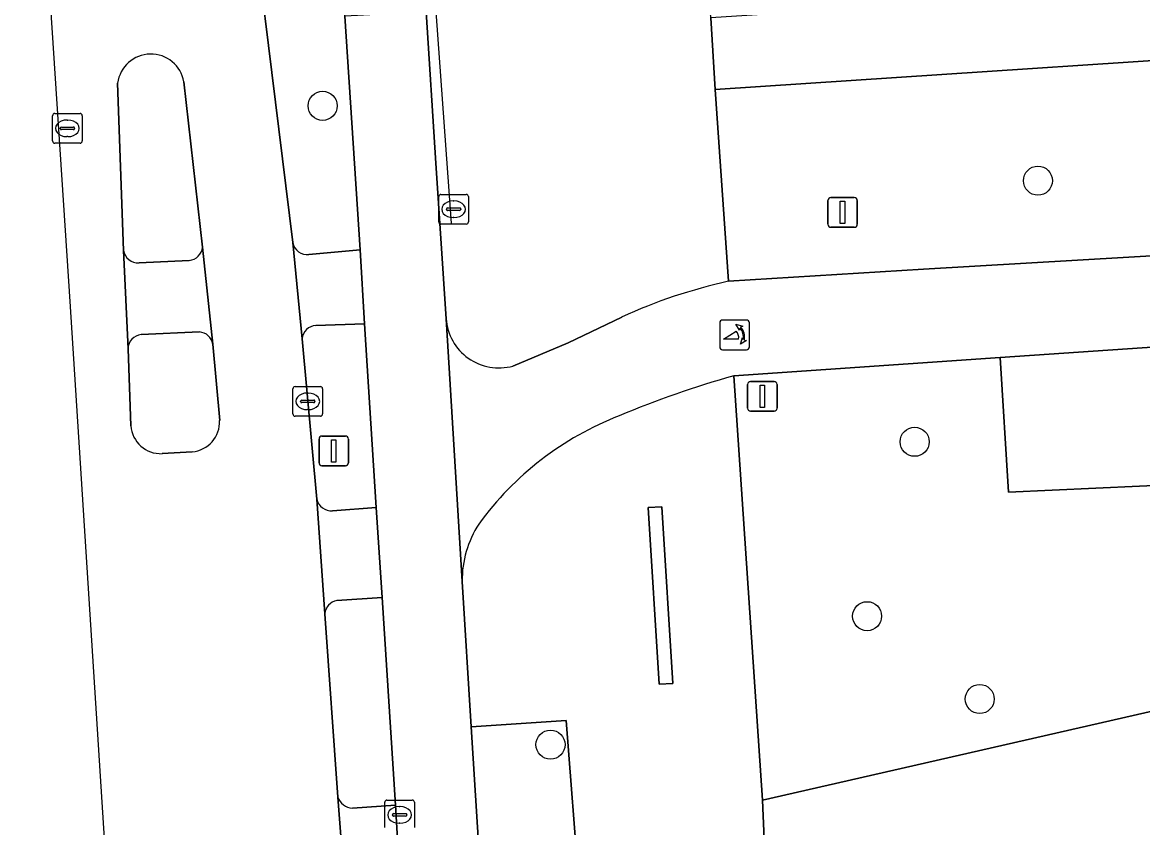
# Model space of a CAD drawing. Extents: x 160732 to 162107, y 387428 to 388479.
# Drawn here: x 160748.45 to 160786.19, y 388038.77 to 388065.89 of the extents above; entities that cross this region are included whole.
import ezdxf

# ---------------------------------------------------------------- set-up
doc = ezdxf.new("R2010")
doc.units = 0
for name, color, linetype in [('IMGEO_Berm_groen', 7, 'Continuous'), ('IMGEO_Boom', 7, 'Continuous'), ('IMGEO_Brandkraan', 7, 'Continuous'), ('IMGEO_Fietspad_gesloten', 7, 'Continuous'), ('IMGEO_Fietspad_open', 7, 'Continuous'), ('IMGEO_Groenvoorziening', 7, 'Continuous'), ('IMGEO_Hek', 7, 'Continuous'), ('IMGEO_Kolk', 7, 'Continuous'), ('IMGEO_Lichtmast', 7, 'Continuous'), ('IMGEO_Muur', 7, 'Continuous'), ('IMGEO_Poller', 7, 'Continuous'), ('IMGEO_Rijbaan_lokaal_gesloten', 7, 'Continuous'), ('IMGEO_Rioolput', 7, 'Continuous'), ('IMGEO_Verkeersbordpaal', 7, 'Continuous'), ('IMGEO_Verkeerseiland_gesloten', 7, 'Continuous'), ('IMGEO_Verkeerseiland_open', 7, 'Continuous'), ('IMGEO_Voetpad_gesloten', 7, 'Continuous'), ('IMGEO_Voetpad_open', 7, 'Continuous')]:
    doc.layers.add(name, color=color, linetype=linetype)

msp = doc.modelspace()

# ---------------------------------------------------------------- linework, layer by layer
at = {"layer": 'IMGEO_Berm_groen'}
msp.add_lwpolyline([(160838.245, 388068.084), (160794.868, 388065.155), (160771.797, 388063.633), (160772.246, 388057.173), (160778.81, 388057.58), (160840.116, 388061.165)], dxfattribs=at)
at = {"layer": 'IMGEO_Boom'}
for centre in [(160758.567, 388063.082), (160782.667, 388060.561), (160778.513, 388051.767), (160776.911, 388045.893), (160780.706, 388043.103), (160766.244, 388041.566)]:
    msp.add_circle(centre, 0.489, dxfattribs=at)
at = {"layer": 'IMGEO_Brandkraan'}
for p, q in [((160762.479, 388059.172), (160762.479, 388060.024)), ((160762.554, 388060.098), (160763.406, 388060.098)), ((160763.48, 388060.024), (160763.48, 388059.172)), ((160762.738, 388059.592), (160762.738, 388059.604)), ((160763.176, 388059.555), (160762.778, 388059.555)), ((160762.781, 388059.641), (160763.179, 388059.641)), ((160762.967, 388059.878), (160762.992, 388059.878)), ((160763.222, 388059.604), (160763.222, 388059.592)), ((160762.99, 388059.318), (160762.965, 388059.318)), ((160763.406, 388059.098), (160762.554, 388059.098))]:
    msp.add_line(p, q, dxfattribs=at)
for points in [[(160762.479, 388059.172), (160762.479, 388060.024)], [(160762.554, 388060.098), (160763.406, 388060.098)], [(160763.48, 388060.024), (160763.48, 388059.172)], [(160763.406, 388059.098), (160762.554, 388059.098)]]:
    msp.add_lwpolyline(points, dxfattribs=at)
for centre, radius, start, end in [((160762.556, 388060.022), 0.0765, 91.552, 178.448), ((160762.556, 388060.022), 0.0765, 91.552, 178.448), ((160763.404, 388060.022), 0.0765, 1.552, 88.448), ((160763.404, 388060.022), 0.0765, 1.552, 88.448), ((160762.778, 388059.601), 0.0403, 85.8775, 175.7526), ((160762.775, 388059.591), 0.0366, 178.938, 274.7102), ((160763.179, 388059.598), 0.043, 264.8664, 352.4533), ((160763.183, 388059.603), 0.0386, 1.7309, 96.639), ((160762.556, 388059.174), 0.0765, 181.552, 268.448), ((160762.556, 388059.174), 0.0765, 181.552, 268.448), ((160763.404, 388059.174), 0.0765, 271.552, 358.448), ((160763.404, 388059.174), 0.0765, 271.552, 358.448)]:
    msp.add_arc(centre, radius, start, end, dxfattribs=at)
for centre, major_axis, ratio, start_param, end_param in [((160762.966, 388059.598), (-0.387, 0.002), 0.722429, 4.712389, 7.853982), ((160762.991, 388059.598), (-0.39, 0.002), 0.717154, 1.570796, 4.712389)]:
    msp.add_ellipse(centre, major_axis=major_axis, ratio=ratio, start_param=start_param, end_param=end_param, dxfattribs=at)
at = {"layer": 'IMGEO_Fietspad_gesloten'}
for points in [[(160762.725, 388055.912), (160762.383, 388061.146), (160762.052, 388066.249), (160759.32, 388066.098), (160759.833, 388058.227), (160759.978, 388055.744), (160760.375, 388049.556), (160760.571, 388046.524), (160761.023, 388039.526), (160761.202, 388036.473), (160761.454, 388032.495), (160764.226, 388032.702), (160764.11, 388033.807), (160764.077, 388034.186), (160763.933, 388036.477), (160763.575, 388042.169), (160763.268, 388047.062)], [(160769.905, 388043.6), (160769.533, 388049.551), (160769.993, 388049.58), (160770.365, 388043.629)]]:
    msp.add_lwpolyline(points, close=True, dxfattribs=at)
for points in [[(160840.116, 388061.165), (160778.81, 388057.58), (160772.246, 388057.173)], [(160772.418, 388053.986), (160781.397, 388054.602), (160788.823, 388055.111), (160812.287, 388056.721), (160817.669, 388057.033), (160831.483, 388057.833), (160836.086, 388058.083)], [(160762.725, 388055.912), (160763.268, 388047.062)], [(160768.642, 388055.966), (160766.84, 388055.103), (160764.978, 388054.317)], [(160786.004, 387793.982), (160785.835, 387796.449), (160785.14, 387807.414), (160782.554, 387849.903), (160772.814, 388000), (160770.609, 388033.989), (160770.417, 388036.928), (160773.499, 388037.066), (160773.388, 388039.695), (160772.418, 388053.986)], [(160763.268, 388047.062), (160763.575, 388042.169), (160766.768, 388042.382), (160767.211, 388036.745), (160768.061, 388025.434), (160768.248, 388023.022), (160770.817, 387982.821)]]:
    msp.add_lwpolyline(points, dxfattribs=at)
for centre, radius, start, end in [((160776.068, 388039.776), 17.812, 102.3914, 114.6406), ((160764.509, 388056.044), 1.789, 184.2166, 285.1906), ((160781.185, 388022.689), 32.502, 105.6496, 112.8603), ((160781.185, 388022.689), 32.502, 105.6496, 112.8603), ((160772.332, 388042.852), 10.489, 111.084, 144.1457), ((160772.332, 388042.852), 10.489, 111.084, 144.1457), ((160766.734, 388047.101), 3.467, 146.8802, 180.6427), ((160766.734, 388047.101), 3.467, 146.8802, 180.6427)]:
    msp.add_arc(centre, radius, start, end, dxfattribs=at)
at = {"layer": 'IMGEO_Fietspad_open'}
for points in [[(160758.367, 388049.838), (160758.641, 388045.977)], [(160759.046, 388046.42), (160760.571, 388046.524), (160760.375, 388049.556), (160758.899, 388049.442)], [(160759.08, 388039.801), (160759.367, 388035.991)], [(160759.777, 388036.407), (160761.202, 388036.473), (160761.023, 388039.526), (160759.57, 388039.427)]]:
    msp.add_lwpolyline(points, dxfattribs=at)
for centre, radius, start, end in [((160758.865, 388049.952), 0.511, 192.8782, 273.7967), ((160759.137, 388045.93), 0.498, 100.5268, 174.6048), ((160759.593, 388039.965), 0.538, 197.7055, 267.5881)]:
    msp.add_arc(centre, radius, start, end, dxfattribs=at)
at = {"layer": 'IMGEO_Groenvoorziening'}
for points in [[(160758.104, 388058.071), (160759.833, 388058.227), (160759.32, 388066.098), (160758.039, 388085.738)], [(160754.541, 388082.023), (160755.682, 388073.673), (160757.563, 388058.474)], [(160789.597, 388052.788), (160788.921, 388052.742), (160789.03, 388050.403), (160781.677, 388050.066), (160781.397, 388054.602), (160772.418, 388053.986), (160773.388, 388039.695), (160792.906, 388044.151)], [(160792.906, 388044.151), (160773.388, 388039.695), (160773.499, 388037.066), (160770.417, 388036.928), (160770.609, 388033.989), (160772.814, 388000), (160782.554, 387849.903), (160785.14, 387807.414), (160785.835, 387796.449), (160792.972, 387796.854), (160820.028, 387798.4), (160842.863, 387799.764), (160854.715, 387800.466), (160860.437, 387800.637), (160860.183, 387802.298), (160861.348, 387803.724), (160862.871, 387803.535), (160867.876, 387805.321)]]:
    msp.add_lwpolyline(points, dxfattribs=at)
msp.add_lwpolyline([(160763.575, 388042.169), (160763.933, 388036.477), (160764.077, 388034.186), (160764.11, 388033.807), (160764.226, 388032.702), (160764.742, 388025.245), (160768.061, 388025.434), (160767.211, 388036.745), (160766.768, 388042.382)], close=True, dxfattribs=at)
msp.add_arc((160758.056, 388058.571), 0.502, 191.1324, 275.5015, dxfattribs=at)
at = {"layer": 'IMGEO_Hek'}
msp.add_lwpolyline([(160762.906, 388059.133), (160762.374, 388066.567)], dxfattribs=at)
at = {"layer": 'IMGEO_Kolk'}
for p, q in [((160757.566, 388052.703), (160757.566, 388053.555)), ((160757.641, 388053.629), (160758.493, 388053.629)), ((160758.567, 388053.555), (160758.567, 388052.703)), ((160757.825, 388053.123), (160757.825, 388053.135)), ((160757.868, 388053.172), (160758.266, 388053.172)), ((160758.054, 388053.409), (160758.079, 388053.409)), ((160758.309, 388053.135), (160758.309, 388053.123)), ((160758.263, 388053.086), (160757.865, 388053.086)), ((160758.077, 388052.849), (160758.052, 388052.849)), ((160758.493, 388052.629), (160757.641, 388052.629))]:
    msp.add_line(p, q, dxfattribs=at)
for points in [[(160757.566, 388052.703), (160757.566, 388053.555)], [(160757.641, 388053.629), (160758.493, 388053.629)], [(160758.567, 388053.555), (160758.567, 388052.703)], [(160758.493, 388052.629), (160757.641, 388052.629)]]:
    msp.add_lwpolyline(points, dxfattribs=at)
for centre, radius, start, end in [((160757.643, 388053.553), 0.0765, 91.552, 178.448), ((160757.643, 388053.553), 0.0765, 91.552, 178.448), ((160758.491, 388053.553), 0.0765, 1.552, 88.448), ((160758.491, 388053.553), 0.0765, 1.552, 88.448), ((160757.865, 388053.132), 0.0403, 85.8775, 175.7526), ((160757.862, 388053.122), 0.0366, 178.938, 274.7102), ((160758.266, 388053.129), 0.043, 264.8664, 352.4533), ((160758.27, 388053.134), 0.0386, 1.7309, 96.639), ((160757.643, 388052.705), 0.0765, 181.552, 268.448), ((160757.643, 388052.705), 0.0765, 181.552, 268.448), ((160758.491, 388052.705), 0.0765, 271.552, 358.448), ((160758.491, 388052.705), 0.0765, 271.552, 358.448)]:
    msp.add_arc(centre, radius, start, end, dxfattribs=at)
for centre, major_axis, ratio, start_param, end_param in [((160758.053, 388053.129), (-0.387, 0.002), 0.722429, 4.712389, 7.853982), ((160758.078, 388053.129), (-0.39, 0.002), 0.717154, 1.570796, 4.712389)]:
    msp.add_ellipse(centre, major_axis=major_axis, ratio=ratio, start_param=start_param, end_param=end_param, dxfattribs=at)
at = {"layer": 'IMGEO_Lichtmast'}
for p, q in [((160775.689, 388059.991), (160776.479, 388059.991)), ((160776.479, 388059.991), (160775.689, 388059.991)), ((160775.589, 388059.091), (160775.589, 388059.891)), ((160775.589, 388059.891), (160775.589, 388059.091)), ((160776.579, 388059.891), (160776.579, 388059.091)), ((160776.579, 388059.091), (160776.579, 388059.891)), ((160776.479, 388058.991), (160775.689, 388058.991)), ((160775.689, 388058.991), (160776.479, 388058.991)), ((160758.445, 388051.06), (160758.445, 388051.86)), ((160758.445, 388051.86), (160758.445, 388051.06)), ((160758.545, 388051.96), (160759.335, 388051.96)), ((160759.335, 388051.96), (160758.545, 388051.96)), ((160759.435, 388051.86), (160759.435, 388051.06)), ((160759.435, 388051.06), (160759.435, 388051.86)), ((160759.335, 388050.96), (160758.545, 388050.96)), ((160758.545, 388050.96), (160759.335, 388050.96))]:
    msp.add_line(p, q, dxfattribs=at)
for points in [[(160776.009, 388059.866), (160776.159, 388059.866), (160776.159, 388059.116), (160776.009, 388059.116), (160776.009, 388059.866)], [(160758.865, 388051.835), (160759.015, 388051.835), (160759.015, 388051.085), (160758.865, 388051.085), (160758.865, 388051.835)]]:
    msp.add_lwpolyline(points, dxfattribs=at)
for centre, start, end in [((160775.689, 388059.891), 90, 180), ((160775.689, 388059.891), 90, 180), ((160776.479, 388059.891), 0, 90), ((160776.479, 388059.891), 360, 90), ((160775.689, 388059.091), 180, 270), ((160775.689, 388059.091), 180, 270), ((160776.479, 388059.091), 270, 0), ((160776.479, 388059.091), 270, 0), ((160758.545, 388051.86), 90, 180), ((160758.545, 388051.86), 90, 180), ((160759.335, 388051.86), 0, 90), ((160759.335, 388051.86), 360, 90), ((160758.545, 388051.06), 180, 270), ((160758.545, 388051.06), 180, 270), ((160759.335, 388051.06), 270, 0), ((160759.335, 388051.06), 270, 0)]:
    msp.add_arc(centre, 0.1, start, end, dxfattribs=at)
at = {"layer": 'IMGEO_Muur'}
msp.add_lwpolyline([(160769.905, 388043.6), (160770.365, 388043.629), (160769.993, 388049.58), (160769.533, 388049.551)], close=True, dxfattribs=at)
at = {"layer": 'IMGEO_Poller'}
for p, q in [((160771.948, 388055.771), (160771.948, 388054.964)), ((160771.948, 388055.771), (160771.948, 388054.964)), ((160772.85, 388055.866), (160772.042, 388055.866)), ((160772.85, 388055.866), (160772.042, 388055.866)), ((160772.944, 388054.964), (160772.944, 388055.771)), ((160772.944, 388054.964), (160772.944, 388055.771)), ((160772.042, 388054.869), (160772.85, 388054.869)), ((160772.042, 388054.869), (160772.85, 388054.869))]:
    msp.add_line(p, q, dxfattribs=at)
for points in [[(160772.583, 388055.222), (160772.07, 388055.222), (160772.5, 388055.497)], [(160772.627, 388055.595), (160772.615, 388055.522), (160772.49, 388055.727)], [(160772.49, 388055.727), (160772.721, 388055.661), (160772.65, 388055.629)], [(160772.643, 388055.05), (160772.709, 388055.281), (160772.739, 388055.213)], [(160772.775, 388055.186), (160772.847, 388055.175), (160772.643, 388055.05)]]:
    msp.add_lwpolyline(points, dxfattribs=at)
for centre, radius, start, end in [((160772.042, 388055.771), 0.0946, 90, 180), ((160772.042, 388055.771), 0.0946, 90, 180), ((160772.85, 388055.771), 0.0946, 0, 90), ((160772.85, 388055.771), 0.0946, 0, 90), ((160772.255, 388055.272), 0.332, 351.3247, 42.4854), ((160772.269, 388055.282), 0.476, 351.7527, 41.1691), ((160772.269, 388055.282), 0.516, 349.3569, 42.2912), ((160772.042, 388054.964), 0.0946, 180, 270), ((160772.042, 388054.964), 0.0946, 180, 270), ((160772.85, 388054.964), 0.0946, 270, 0), ((160772.85, 388054.964), 0.0946, 270, 0)]:
    msp.add_arc(centre, radius, start, end, dxfattribs=at)
at = {"layer": 'IMGEO_Rijbaan_lokaal_gesloten'}
for points in [[(160760.579, 388014.176), (160760.296, 388022.132), (160760.1, 388025.36), (160759.61, 388032.46), (160759.367, 388035.991), (160759.08, 388039.801), (160758.641, 388045.977), (160758.367, 388049.838), (160757.873, 388055.239), (160757.563, 388058.474), (160755.682, 388073.673), (160754.541, 388082.023), (160754.378, 388083.355), (160748.734, 388171.139)], [(160748.451, 388080.742), (160750.048, 388056.496), (160751.038, 388041.036), (160752.867, 388012.461), (160752.868, 388012.458), (160753.548, 388008.421), (160759.662, 387913.216), (160765.198, 387913.607), (160760.054, 387993.374), (160760.344, 387999.65)], [(160752.106, 388052.308), (160752.01, 388054.899), (160751.86, 388058.215), (160751.659, 388063.846)], [(160753.892, 388063.888), (160754.522, 388058.321), (160754.872, 388055.056), (160755.098, 388052.485)], [(160754.169, 388051.425), (160753.158, 388051.367)]]:
    msp.add_lwpolyline(points, dxfattribs=at)
for centre, radius, start, end in [((160752.779, 388063.698), 1.129, 9.6972, 172.4579), ((160754.072, 388052.447), 1.026, 275.3976, 2.1388), ((160753.119, 388052.382), 1.016, 184.1984, 272.1772)]:
    msp.add_arc(centre, radius, start, end, dxfattribs=at)
at = {"layer": 'IMGEO_Rioolput'}
for p, q in [((160749.467, 388061.898), (160749.467, 388062.75)), ((160749.542, 388062.824), (160750.394, 388062.824)), ((160749.955, 388062.604), (160749.98, 388062.604)), ((160750.468, 388062.75), (160750.468, 388061.898)), ((160749.726, 388062.318), (160749.726, 388062.33)), ((160750.164, 388062.281), (160749.766, 388062.281)), ((160749.769, 388062.367), (160750.167, 388062.367)), ((160750.21, 388062.33), (160750.21, 388062.318)), ((160750.394, 388061.824), (160749.542, 388061.824)), ((160749.978, 388062.044), (160749.953, 388062.044)), ((160760.66, 388038.773), (160760.66, 388039.625)), ((160760.735, 388039.699), (160761.587, 388039.699)), ((160761.661, 388039.625), (160761.661, 388038.773)), ((160760.919, 388039.193), (160760.919, 388039.205)), ((160761.357, 388039.156), (160760.959, 388039.156)), ((160760.962, 388039.242), (160761.36, 388039.242)), ((160761.148, 388039.479), (160761.173, 388039.479)), ((160761.403, 388039.205), (160761.403, 388039.193)), ((160761.171, 388038.919), (160761.146, 388038.919))]:
    msp.add_line(p, q, dxfattribs=at)
for points in [[(160749.467, 388061.898), (160749.467, 388062.75)], [(160749.542, 388062.824), (160750.394, 388062.824)], [(160750.468, 388062.75), (160750.468, 388061.898)], [(160750.394, 388061.824), (160749.542, 388061.824)], [(160760.66, 388038.773), (160760.66, 388039.625)], [(160760.735, 388039.699), (160761.587, 388039.699)], [(160761.661, 388039.625), (160761.661, 388038.773)]]:
    msp.add_lwpolyline(points, dxfattribs=at)
for centre, radius, start, end in [((160749.544, 388062.748), 0.0765, 91.552, 178.448), ((160749.544, 388062.748), 0.0765, 91.552, 178.448), ((160750.392, 388062.748), 0.0765, 1.552, 88.448), ((160750.392, 388062.748), 0.0765, 1.552, 88.448), ((160749.766, 388062.327), 0.0403, 85.8775, 175.7526), ((160749.763, 388062.317), 0.0366, 178.938, 274.7102), ((160750.167, 388062.324), 0.043, 264.8664, 352.4533), ((160750.171, 388062.329), 0.0386, 1.7309, 96.639), ((160749.544, 388061.9), 0.0765, 181.552, 268.448), ((160749.544, 388061.9), 0.0765, 181.552, 268.448), ((160750.392, 388061.9), 0.0765, 271.552, 358.448), ((160750.392, 388061.9), 0.0765, 271.552, 358.448), ((160760.737, 388039.623), 0.0765, 91.552, 178.448), ((160760.737, 388039.623), 0.0765, 91.552, 178.448), ((160761.585, 388039.623), 0.0765, 1.552, 88.448), ((160761.585, 388039.623), 0.0765, 1.552, 88.448), ((160760.959, 388039.202), 0.0403, 85.8775, 175.7526), ((160760.956, 388039.192), 0.0366, 178.938, 274.7102), ((160761.36, 388039.199), 0.043, 264.8664, 352.4533), ((160761.364, 388039.204), 0.0386, 1.7309, 96.639)]:
    msp.add_arc(centre, radius, start, end, dxfattribs=at)
for centre, major_axis, ratio, start_param, end_param in [((160749.954, 388062.324), (-0.387, 0.002), 0.722429, 4.712389, 7.853982), ((160749.979, 388062.324), (-0.39, 0.002), 0.717154, 1.570796, 4.712389), ((160761.147, 388039.199), (-0.387, 0.002), 0.722429, 4.712389, 7.853982), ((160761.172, 388039.199), (-0.39, 0.002), 0.717154, 1.570796, 4.712389)]:
    msp.add_ellipse(centre, major_axis=major_axis, ratio=ratio, start_param=start_param, end_param=end_param, dxfattribs=at)
at = {"layer": 'IMGEO_Verkeersbordpaal'}
for p, q in [((160772.887, 388052.897), (160772.887, 388053.697)), ((160772.887, 388053.697), (160772.887, 388052.897)), ((160772.987, 388053.797), (160773.777, 388053.797)), ((160773.777, 388053.797), (160772.987, 388053.797)), ((160773.877, 388053.697), (160773.877, 388052.897)), ((160773.877, 388052.897), (160773.877, 388053.697)), ((160773.777, 388052.797), (160772.987, 388052.797)), ((160772.987, 388052.797), (160773.777, 388052.797))]:
    msp.add_line(p, q, dxfattribs=at)
msp.add_lwpolyline([(160773.307, 388053.672), (160773.457, 388053.672), (160773.457, 388052.922), (160773.307, 388052.922), (160773.307, 388053.672)], dxfattribs=at)
for centre, start, end in [((160772.987, 388053.697), 90, 180), ((160772.987, 388053.697), 90, 180), ((160773.777, 388053.697), 0, 90), ((160773.777, 388053.697), 360, 90), ((160772.987, 388052.897), 180, 270), ((160772.987, 388052.897), 180, 270), ((160773.777, 388052.897), 270, 0), ((160773.777, 388052.897), 270, 0)]:
    msp.add_arc(centre, 0.1, start, end, dxfattribs=at)
at = {"layer": 'IMGEO_Verkeerseiland_gesloten'}
for points in [[(160751.659, 388063.846), (160751.86, 388058.215)], [(160754.522, 388058.321), (160753.892, 388063.888)], [(160752.384, 388057.794), (160754.071, 388057.874)], [(160754.419, 388055.466), (160752.457, 388055.375)], [(160755.098, 388052.485), (160754.872, 388055.056)], [(160752.01, 388054.899), (160752.106, 388052.308)], [(160753.158, 388051.367), (160754.169, 388051.425)]]:
    msp.add_lwpolyline(points, dxfattribs=at)
for centre, radius, start, end in [((160752.779, 388063.698), 1.129, 9.6972, 172.4579), ((160752.35, 388058.289), 0.496, 188.5526, 273.8882), ((160754.023, 388058.374), 0.502, 275.5177, 353.9719), ((160752.491, 388054.895), 0.481, 94.0714, 179.5278), ((160754.378, 388054.966), 0.502, 10.344, 85.3609), ((160754.072, 388052.447), 1.026, 275.3976, 2.1388), ((160753.119, 388052.382), 1.016, 184.1984, 272.1772)]:
    msp.add_arc(centre, radius, start, end, dxfattribs=at)
at = {"layer": 'IMGEO_Verkeerseiland_open'}
for points in [[(160758.899, 388049.442), (160760.375, 388049.556), (160759.978, 388055.744), (160758.337, 388055.686)], [(160757.873, 388055.239), (160758.367, 388049.838)], [(160759.57, 388039.427), (160761.023, 388039.526), (160760.571, 388046.524), (160759.046, 388046.42)], [(160758.641, 388045.977), (160759.08, 388039.801)]]:
    msp.add_lwpolyline(points, dxfattribs=at)
for centre, radius, start, end in [((160758.374, 388055.183), 0.504, 94.2197, 173.6421), ((160758.865, 388049.952), 0.511, 192.8782, 273.7967), ((160759.137, 388045.93), 0.498, 100.5268, 174.6048), ((160759.593, 388039.965), 0.538, 197.7055, 267.5881)]:
    msp.add_arc(centre, radius, start, end, dxfattribs=at)
at = {"layer": 'IMGEO_Voetpad_gesloten'}
msp.add_lwpolyline([(160837.627, 388070.432), (160837.566, 388070.429), (160837.504, 388070.427), (160835.437, 388070.308), (160835.245, 388070.295), (160818.205, 388069.142), (160794.728, 388067.553), (160791.095, 388067.316), (160771.648, 388066.046), (160771.797, 388063.633), (160794.868, 388065.155), (160838.245, 388068.084)], dxfattribs=at)
at = {"layer": 'IMGEO_Voetpad_open'}
for points in [[(160761.329, 388176.705), (160763.71, 388140.092), (160757.321, 388139.646), (160757.397, 388138.46), (160763.788, 388138.881), (160765.747, 388108.876), (160759.334, 388108.409), (160759.41, 388107.23), (160765.826, 388107.669), (160766.605, 388095.729), (160767.139, 388087.812), (160760.685, 388087.451), (160760.716, 388086.972), (160760.762, 388086.261), (160767.219, 388086.637), (160768.509, 388066.905), (160762.374, 388066.567), (160762.033, 388066.548), (160762.052, 388066.249), (160762.383, 388061.146), (160762.725, 388055.912)], [(160772.246, 388057.173), (160771.797, 388063.633), (160771.648, 388066.046), (160770.622, 388081.827), (160770.437, 388084.951), (160769.293, 388102.753), (160765.198, 388165.167)], [(160757.563, 388058.474), (160757.873, 388055.239)], [(160751.86, 388058.215), (160752.01, 388054.899)], [(160754.872, 388055.056), (160754.522, 388058.321)], [(160758.337, 388055.686), (160759.978, 388055.744), (160759.833, 388058.227), (160758.104, 388058.071)], [(160754.071, 388057.874), (160752.384, 388057.794)], [(160764.978, 388054.317), (160766.84, 388055.103), (160768.642, 388055.966)], [(160752.457, 388055.375), (160754.419, 388055.466)]]:
    msp.add_lwpolyline(points, dxfattribs=at)
msp.add_lwpolyline([(160788.921, 388052.742), (160788.823, 388055.111), (160781.397, 388054.602), (160781.677, 388050.066), (160789.03, 388050.403)], close=True, dxfattribs=at)
for centre, radius, start, end in [((160758.056, 388058.571), 0.502, 191.1324, 275.5015), ((160752.35, 388058.289), 0.496, 188.5526, 273.8882), ((160754.023, 388058.374), 0.502, 275.5177, 353.9719), ((160776.068, 388039.776), 17.812, 102.3914, 114.6406), ((160764.509, 388056.044), 1.789, 184.2166, 285.1906), ((160752.491, 388054.895), 0.481, 94.0714, 179.5278), ((160754.378, 388054.966), 0.502, 10.344, 85.3609), ((160758.374, 388055.183), 0.504, 94.2197, 173.6421)]:
    msp.add_arc(centre, radius, start, end, dxfattribs=at)

doc.saveas('drawing.dxf')
